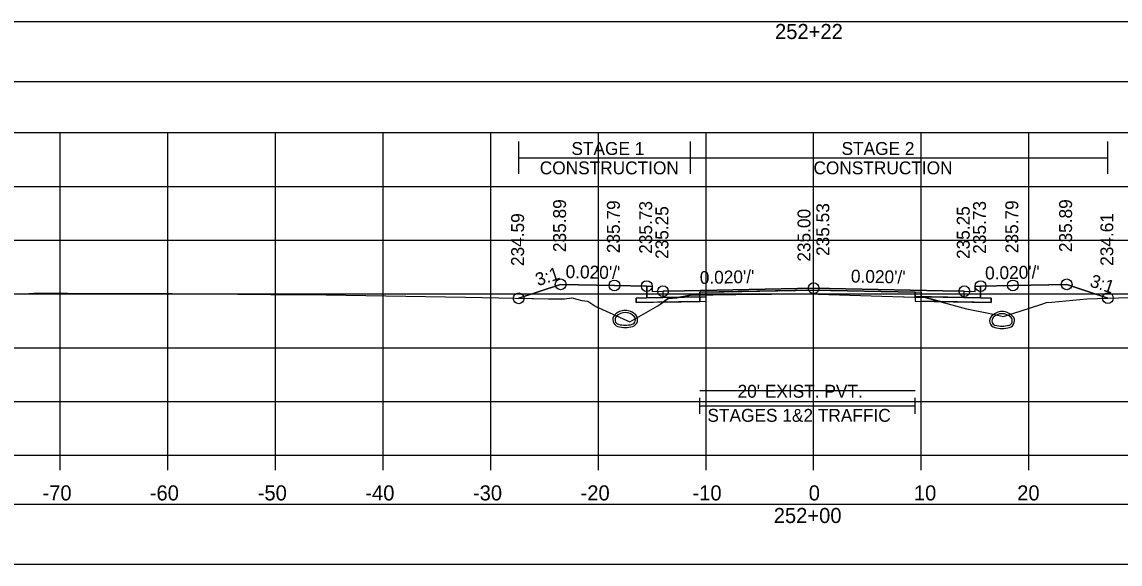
# Model space of a CAD drawing. Extents: x 1369627 to 1374022, y 380035 to 398173.
# Drawn here: x 1372025 to 1372127, y 391617.9 to 391668.3 of the extents above; entities that cross this region are included whole.
import ezdxf

# ---------------------------------------------------------------- set-up
doc = ezdxf.new("R2010")
doc.units = 0
for name, color, linetype in [('Default', 7, 'Continuous'), ('R_Alt Surface', 7, 'Continuous'), ('R_Axis', 7, 'Continuous'), ('R_Axis Annot', 7, 'Continuous'), ('R_Drive', 7, 'Continuous'), ('R_Exist Surface', 7, 'Continuous'), ('R_Fin Surface', 7, 'Continuous'), ('R_Grid', 7, 'Continuous'), ('R_MOT', 7, 'Continuous'), ('R_No Plot', 7, 'Continuous'), ('R_Xsect Elev', 7, 'Continuous'), ('R_Xsect Slope', 7, 'Continuous'), ('T_Vehicle Path Rt', 7, 'Continuous')]:
    doc.layers.add(name, color=color, linetype=linetype)

msp = doc.modelspace()

# ---------------------------------------------------------------- linework, layer by layer
at = {"layer": 'Default'}
for p, q in [((1372087.96, 391631.85), (1372087.96, 391633.35)), ((1372107.96, 391631.85), (1372107.96, 391633.35)), ((1372087.96, 391632.6), (1372107.96, 391632.6))]:
    msp.add_line(p, q, dxfattribs=at)
for points in [[(1371948.53, 391662.77), (1372248.53, 391662.77), (1372248.53, 391668.3), (1371948.53, 391668.3)], [(1372083.02, 391643.74), (1372083.52, 391643.74), (1372083.53, 391643.24), (1372084.53, 391643.26), (1372084.53, 391642.67), (1372083.03, 391642.64)], [(1372113.53, 391643.24), (1372113.54, 391643.74), (1372114.04, 391643.74), (1372114.03, 391642.64), (1372112.53, 391642.67), (1372112.53, 391643.26)], [(1371948.53, 391617.89), (1372248.53, 391617.89), (1372248.53, 391623.42), (1371948.53, 391623.42)]]:
    msp.add_lwpolyline(points, close=True, dxfattribs=at)
at = {"layer": 'R_Alt Surface'}
msp.add_lwpolyline([(1372083.03, 391643.74), (1372083.03, 391642.64), (1372084.53, 391642.67), (1372087.96, 391642.74), (1372087.96, 391643.16), (1372098.53, 391643.37), (1372107.96, 391643.18), (1372107.96, 391642.76), (1372112.53, 391642.67), (1372114.03, 391642.64), (1372114.03, 391643.74)], dxfattribs=at)
for points in [[(1372082.03, 391642.62), (1372083.03, 391642.64), (1372084.53, 391642.67), (1372087.96, 391642.74), (1372087.96, 391642.32), (1372082.03, 391642.2)], [(1372115.03, 391642.62), (1372114.03, 391642.64), (1372112.53, 391642.67), (1372107.96, 391642.76), (1372107.96, 391642.34), (1372115.03, 391642.2)]]:
    msp.add_lwpolyline(points, close=True, dxfattribs=at)
at = {"layer": 'R_Axis'}
for p, q in [((1371948.53, 391628.01), (1372248.53, 391628.01)), ((1372028.53, 391626.61), (1372028.53, 391628.01)), ((1372038.53, 391626.61), (1372038.53, 391628.01)), ((1372048.53, 391626.61), (1372048.53, 391628.01)), ((1372058.53, 391626.61), (1372058.53, 391628.01)), ((1372068.53, 391626.61), (1372068.53, 391628.01)), ((1372078.53, 391626.61), (1372078.53, 391628.01)), ((1372088.53, 391626.61), (1372088.53, 391628.01)), ((1372098.53, 391626.61), (1372098.53, 391628.01)), ((1372108.53, 391626.61), (1372108.53, 391628.01)), ((1372118.53, 391626.61), (1372118.53, 391628.01))]:
    msp.add_line(p, q, dxfattribs=at)
at = {"layer": 'R_Drive'}
for centre, radius, start, end in [((1372080.51, 391640.61), 0.646, 136.3515, 253.9529), ((1372081.02, 391640.12), 1.35, 43.6485, 136.3515), ((1372080.51, 391640.61), 0.438, 136.3515, 253.9529), ((1372081.02, 391640.12), 1.15, 43.6485, 136.3515), ((1372081.53, 391640.61), 0.438, 286.0471, 43.6485), ((1372081.53, 391640.61), 0.646, 286.0471, 43.6485), ((1372115.53, 391640.51), 0.646, 136.3515, 253.9529), ((1372116.04, 391640.02), 1.35, 43.6485, 136.3515), ((1372115.53, 391640.51), 0.438, 136.3515, 253.9529), ((1372116.04, 391640.02), 1.15, 43.6485, 136.3515), ((1372116.55, 391640.51), 0.438, 286.0471, 43.6485), ((1372116.55, 391640.51), 0.646, 286.0471, 43.6485), ((1372081.02, 391642.39), 2.5, 253.9529, 286.0471), ((1372081.02, 391642.39), 2.29, 253.9529, 286.0471), ((1372116.04, 391642.3), 2.5, 253.9529, 286.0471), ((1372116.04, 391642.3), 2.29, 253.9529, 286.0471)]:
    msp.add_arc(centre, radius, start, end, dxfattribs=at)
at = {"layer": 'R_Exist Surface'}
msp.add_lwpolyline([(1372016.96, 391643.19), (1372025.17, 391643.02), (1372026.5, 391643.12), (1372029.21, 391643.08), (1372038.91, 391643.06), (1372048.1, 391642.96), (1372051.36, 391642.96), (1372066.17, 391642.7), (1372073.9, 391642.54), (1372075.37, 391642.56), (1372076.05, 391642.65), (1372077, 391642.4), (1372077.55, 391642.33), (1372078.3, 391641.85), (1372081.45, 391640.4), (1372084.05, 391641.9), (1372085.02, 391642.58), (1372085.81, 391642.65), (1372087.09, 391642.9), (1372091.3, 391642.95), (1372097.96, 391643.02), (1372104.86, 391642.81), (1372108.89, 391642.69), (1372111.03, 391642.1), (1372112.73, 391641.62), (1372114.78, 391641.21), (1372116.17, 391640.91), (1372119.64, 391642.04), (1372120.15, 391642.2), (1372120.66, 391642.25), (1372123.92, 391642.56), (1372145.41, 391643.23)], dxfattribs=at)
at = {"layer": 'R_Fin Surface'}
msp.add_lwpolyline([(1372071.12, 391642.6), (1372075.02, 391643.9), (1372080.02, 391643.8), (1372083.02, 391643.74), (1372083.52, 391643.74), (1372083.53, 391643.24), (1372084.53, 391643.26), (1372086.53, 391643.3), (1372098.53, 391643.54), (1372110.53, 391643.3), (1372112.53, 391643.26), (1372113.53, 391643.24), (1372113.54, 391643.74), (1372114.04, 391643.74), (1372117.04, 391643.8), (1372122.04, 391643.9), (1372125.87, 391642.62)], dxfattribs=at)
at = {"layer": 'R_Grid'}
for p, q in [((1371948.53, 391658.01), (1372248.53, 391658.01)), ((1372028.53, 391628.01), (1372028.53, 391658.01)), ((1372038.53, 391628.01), (1372038.53, 391658.01)), ((1372048.53, 391628.01), (1372048.53, 391658.01)), ((1372058.53, 391628.01), (1372058.53, 391658.01)), ((1372068.53, 391628.01), (1372068.53, 391658.01)), ((1372078.53, 391628.01), (1372078.53, 391658.01)), ((1372088.53, 391628.01), (1372088.53, 391658.01)), ((1372098.53, 391628.01), (1372098.53, 391658.01)), ((1372108.53, 391628.01), (1372108.53, 391658.01)), ((1372118.53, 391628.01), (1372118.53, 391658.01)), ((1371948.53, 391653.01), (1372248.53, 391653.01)), ((1371948.53, 391648.01), (1372248.53, 391648.01)), ((1371948.53, 391643.01), (1372248.53, 391643.01)), ((1371948.53, 391638.01), (1372248.53, 391638.01)), ((1371948.53, 391633.01), (1372248.53, 391633.01)), ((1371948.53, 391628.01), (1372248.53, 391628.01))]:
    msp.add_line(p, q, dxfattribs=at)
at = {"layer": 'R_MOT'}
for p, q in [((1372071.14, 391654.17), (1372071.14, 391657.17)), ((1372087.09, 391654.17), (1372087.09, 391657.17)), ((1372125.87, 391654.17), (1372125.87, 391657.17)), ((1372071.14, 391655.67), (1372125.87, 391655.67))]:
    msp.add_line(p, q, dxfattribs=at)
at = {"layer": 'R_No Plot'}
for points in [[(1372083.02, 391643.74), (1372083.03, 391642.64), (1372084.53, 391642.67), (1372088.53, 391642.75), (1372088.53, 391643.17), (1372098.53, 391643.37), (1372108.53, 391643.17), (1372108.53, 391642.75), (1372112.53, 391642.67), (1372114.03, 391642.64), (1372114.04, 391643.74)], [(1372087.96, 391634.02), (1372107.96, 391634.02)]]:
    msp.add_lwpolyline(points, dxfattribs=at)
for points in [[(1372088.53, 391642.75), (1372084.53, 391642.67), (1372083.03, 391642.64), (1372082.03, 391642.62), (1372082.03, 391642.2), (1372088.53, 391642.33)], [(1372098.53, 391643.54), (1372086.53, 391643.3), (1372084.53, 391643.26), (1372084.53, 391642.67), (1372088.53, 391642.75), (1372088.53, 391643.17), (1372098.53, 391643.37), (1372108.53, 391643.17), (1372108.53, 391642.75), (1372112.53, 391642.67), (1372112.53, 391643.26), (1372110.53, 391643.3)], [(1372108.53, 391642.75), (1372112.53, 391642.67), (1372114.03, 391642.64), (1372115.03, 391642.62), (1372115.03, 391642.2), (1372108.53, 391642.33)]]:
    msp.add_lwpolyline(points, close=True, dxfattribs=at)
for centre in [(1372075.02, 391643.9), (1372080.02, 391643.8), (1372083.02, 391643.74), (1372084.53, 391643.26), (1372098.53, 391643.54), (1372112.53, 391643.26), (1372114.04, 391643.74), (1372117.04, 391643.8), (1372122.04, 391643.9), (1372071.12, 391642.6), (1372125.87, 391642.62)]:
    msp.add_circle(centre, 0.5, dxfattribs=at)
at = {"layer": 'R_Xsect Elev'}
msp.add_line((1372098.53, 391643.01), (1372098.53, 391653.01), dxfattribs=at)
at = {"layer": 'T_Vehicle Path Rt'}
for p, q in [((1372083.03, 391642.64), (1372083.02, 391643.74)), ((1372114.04, 391643.74), (1372114.03, 391642.64)), ((1372086.09, 391642.7), (1372087.96, 391642.74)), ((1372087.96, 391642.74), (1372087.96, 391642.91)), ((1372107.96, 391642.72), (1372107.96, 391642.76)), ((1372107.96, 391642.72), (1372107.96, 391642.34)), ((1372084.56, 391642.25), (1372082.03, 391642.2)), ((1372084.56, 391642.25), (1372087.96, 391642.32)), ((1372107.96, 391642.34), (1372110.32, 391642.3)), ((1372110.32, 391642.3), (1372111.03, 391642.1))]:
    msp.add_line(p, q, dxfattribs=at)
for points in [[(1372083.02, 391643.74), (1372080.02, 391643.8), (1372075.02, 391643.9), (1372071.12, 391642.6)], [(1372125.87, 391642.62), (1372122.04, 391643.9), (1372117.04, 391643.8), (1372114.04, 391643.74)], [(1372071.12, 391642.6), (1372073.9, 391642.54), (1372075.37, 391642.56), (1372076.05, 391642.65), (1372077, 391642.4), (1372077.55, 391642.33), (1372078.3, 391641.85), (1372081.45, 391640.4), (1372084.05, 391641.9), (1372084.56, 391642.25)], [(1372082.03, 391642.2), (1372082.03, 391642.62), (1372083.03, 391642.64)], [(1372086.09, 391642.7), (1372085.81, 391642.65), (1372085.02, 391642.58), (1372084.56, 391642.25)], [(1372087.96, 391642.91), (1372087.09, 391642.9), (1372086.09, 391642.7)], [(1372087.96, 391642.32), (1372087.96, 391642.74), (1372086.09, 391642.7)], [(1372107.96, 391642.76), (1372107.96, 391643.18), (1372098.53, 391643.37), (1372087.96, 391643.16), (1372087.96, 391642.91)], [(1372087.96, 391642.91), (1372091.3, 391642.95), (1372097.96, 391643.02), (1372104.86, 391642.81), (1372107.96, 391642.72)], [(1372110.32, 391642.3), (1372108.89, 391642.69), (1372107.96, 391642.72)], [(1372114.03, 391642.64), (1372115.03, 391642.62), (1372115.03, 391642.2), (1372110.32, 391642.3)], [(1372111.03, 391642.1), (1372112.73, 391641.62), (1372114.78, 391641.21), (1372116.17, 391640.91), (1372119.64, 391642.04), (1372120.15, 391642.2), (1372120.66, 391642.25), (1372123.92, 391642.56), (1372125.87, 391642.62)]]:
    msp.add_lwpolyline(points, dxfattribs=at)

# ---------------------------------------------------------------- texts
at = {"layer": 'R_Axis Annot'}
for s, height, p in [('252+22', 1.4, (1372094.94, 391666.71)), ("20' EXIST. PVT.", 1.2, (1372091.46, 391633.36)), ('STAGES 1&2 TRAFFIC', 1.2, (1372088.66, 391631.12)), ('-70', 1.4, (1372026.87, 391623.81)), ('-60', 1.4, (1372036.84, 391623.81)), ('-50', 1.4, (1372046.87, 391623.81)), ('-40', 1.4, (1372056.87, 391623.81)), ('-30', 1.4, (1372066.87, 391623.81)), ('-20', 1.4, (1372076.87, 391623.81)), ('-10', 1.4, (1372087.27, 391623.81)), ('0', 1.4, (1372098.07, 391623.81)), ('10', 1.4, (1372107.84, 391623.81)), ('20', 1.4, (1372117.44, 391623.81)), ('252+00', 1.4, (1372094.82, 391621.71))]:
    msp.add_text(s, height=height, dxfattribs=at).set_placement(p)
at = {"layer": 'R_MOT'}
for s, p in [('STAGE 1', (1372076.02, 391655.93)), ('STAGE 2', (1372101.12, 391655.93)), ('CONSTRUCTION', (1372073.08, 391654.13)), ('CONSTRUCTION', (1372098.51, 391654.13))]:
    msp.add_text(s, height=1.2, dxfattribs=at).set_placement(p)
at = {"layer": 'R_Xsect Elev'}
for s, p in [('235.89', (1372075.52, 391646.9)), ('235.89', (1372122.54, 391646.9)), ('235.79', (1372080.52, 391646.8)), ('235.73', (1372083.52, 391646.74)), ('235.25', (1372085.03, 391646.26)), ('235.00', (1372098.23, 391646.01)), ('235.53', (1372099.98, 391646.54)), ('235.25', (1372113.03, 391646.26)), ('235.73', (1372114.54, 391646.74)), ('235.79', (1372117.54, 391646.8)), ('234.59', (1372071.62, 391645.6)), ('234.61', (1372126.37, 391645.62))]:
    msp.add_text(s, height=1.2, rotation=90, dxfattribs=at).set_placement(p)
at = {"layer": 'R_Xsect Slope'}
for s, rotation, p in [("0.020'/'", 358.8542, (1372075.47, 391644.49)), ("0.020'/'", 1.1458, (1372114.47, 391644.35)), ('3:1', 18.4332, (1372072.91, 391643.72)), ("0.020'/'", 1.1458, (1372087.96, 391643.93)), ("0.020'/'", 358.8542, (1372101.98, 391644.07)), ('3:1', 341.5668, (1372124.11, 391643.73))]:
    msp.add_text(s, height=1.2, rotation=rotation, dxfattribs=at).set_placement(p)

doc.saveas('drawing.dxf')
